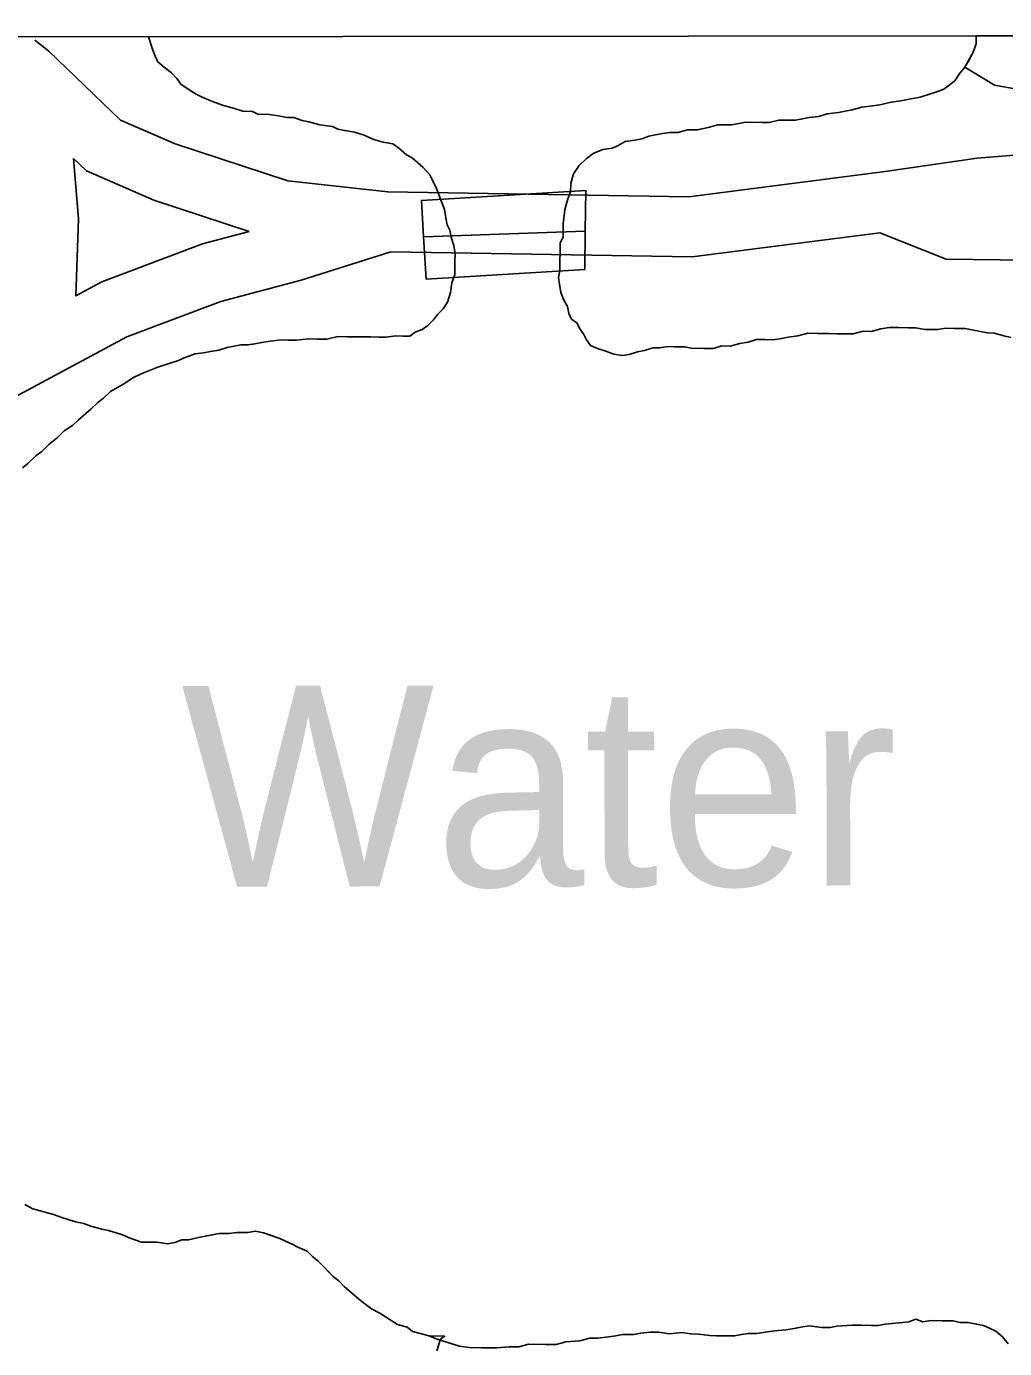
# Model space of a CAD drawing. Extents: x 3297716 to 3335574, y 688621 to 713991.
# Drawn here: x 3328291 to 3328778, y 711558 to 712216 of the extents above; entities that cross this region are included whole.
import ezdxf

# ---------------------------------------------------------------- set-up
doc = ezdxf.new("R2010")
doc.units = 0
for name, color, linetype in [('V-BRDG-OTLN', 7, 'Continuous'), ('V-GRID-FRAM', 7, 'Continuous'), ('V-RIVR-IDEN', 7, 'Continuous'), ('V-ROAD-CNTR', 7, 'Continuous'), ('V-SITE-VEGE', 7, 'Continuous'), ('V-TOPO-SHOR', 7, 'Continuous')]:
    doc.layers.add(name, color=color, linetype=linetype)

msp = doc.modelspace()

# ---------------------------------------------------------------- linework, layer by layer
at = {"layer": 'V-BRDG-OTLN'}
msp.add_line((3328488.65, 712111.59), (3328569.18, 712114.42), dxfattribs=at)
msp.add_lwpolyline([(3328568.94, 712095.26), (3328489.94, 712090.46), (3328488.65, 712111.59), (3328487.56, 712129.66), (3328569.44, 712134.63), (3328569.18, 712114.42)], close=True, dxfattribs=at)
at = {"layer": 'V-GRID-FRAM'}
msp.add_lwpolyline([(3301838.48, 712184.22), (3333346.19, 712216.3), (3333372.64, 694031.53), (3301849.06, 693999.43), (3301838.48, 712184.22)], dxfattribs=at)
at = {"layer": 'V-ROAD-CNTR'}
for points in [[(3329600.12, 712192.33), (3329392.09, 712178.02), (3329078.01, 712171.98), (3328881.09, 712160.16), (3328764.35, 712150.7), (3328718.55, 712144.1), (3328620.78, 712131.53), (3328470.82, 712134.02), (3328421.07, 712139.4), (3328364.89, 712157.86), (3328337.67, 712169.7), (3328301.97, 712204.03), (3328294.96, 712209.44)], [(3328401.75, 712114.17), (3328354.2, 712129.79), (3328320.76, 712144.34), (3328314.27, 712150.58)], [(3328315.35, 712082.06), (3328315.35, 712082.06), (3328316.64, 712120.54), (3328314.27, 712150.58)], [(3328315.39, 712082.17), (3328328.28, 712089.1), (3328378.48, 712107.99), (3328401.75, 712114.17)], [(3328715.95, 712113.52), (3328622.46, 712101.5), (3328472.23, 712104)], [(3328715.95, 712113.52), (3328748.95, 712100.36), (3328842.84, 712099.33), (3328985.39, 712100.49), (3329273.13, 712109.82), (3329514.56, 712116.34)], [(3327710.94, 711689.55), (3327818.6, 711733.95), (3327883.96, 711755.93), (3327929.94, 711774.62), (3327966.53, 711808.43), (3327998.11, 711854.56), (3328029.16, 711887.4), (3328080.65, 711919.04), (3328149.83, 711959.37), (3328218.24, 711996.16), (3328291.67, 712035.34), (3328340.72, 712061.73), (3328387.64, 712079.38), (3328427.61, 712090), (3328472.23, 712104)]]:
    msp.add_lwpolyline(points, dxfattribs=at)
at = {"layer": 'V-SITE-VEGE'}
for p, q in [((3328763.89, 712211.04), (3328764.09, 712211.63)), ((3328764.09, 712211.63), (3328861.24, 712211.73)), ((3328762.41, 712203.49), (3328763.84, 712207.6)), ((3328763.84, 712207.6), (3328763.89, 712211.04)), ((3328758.17, 712195.97), (3328762.41, 712203.49)), ((3328772.93, 712186.99), (3328758.17, 712195.97)), ((3328784.07, 712185.04), (3328772.93, 712186.99))]:
    msp.add_line(p, q, dxfattribs=at)
for points in [[(3328289.91, 711629.69), (3328294.01, 711627.56), (3328299.5, 711626.11), (3328304.3, 711624.67), (3328308.41, 711623.24), (3328315.26, 711621.08), (3328319.38, 711620.33), (3328322.81, 711618.91), (3328328.29, 711617.46), (3328331.72, 711616.72), (3328338.57, 711614.57), (3328342, 711613.14), (3328348.16, 711610.99), (3328355.73, 711610.89), (3328361.23, 711610.12), (3328364.68, 711610.76), (3328368.14, 711612.09), (3328371.58, 711612.05), (3328376.42, 711613.36), (3328386.77, 711615.28), (3328391.59, 711615.21), (3328395.73, 711615.85), (3328401.23, 711615.77), (3328404.68, 711616.41), (3328408.8, 711615.67), (3328417.02, 711612.8), (3328419.75, 711611.39), (3328423.18, 711609.96), (3328425.91, 711608.55), (3328430.7, 711606.42), (3328433.42, 711603.62), (3328436.14, 711601.53), (3328443.61, 711593.85), (3328446.33, 711591.75), (3328449.05, 711588.96), (3328453.81, 711584.76), (3328457.21, 711581.96), (3328462.66, 711577.76), (3328466.76, 711575.64), (3328475.64, 711570.01), (3328480.43, 711568.57), (3328483.16, 711566.46), (3328491.39, 711564.29), (3328499.1, 711564.1)], [(3328499.1, 711564.1), (3328497.13, 711562.79), (3328496.94, 711562.19), (3328495.18, 711556.89)]]:
    msp.add_lwpolyline(points, dxfattribs=at)
msp.add_lwpolyline([(3328496.94, 711562.19), (3328497.13, 711562.79), (3328499.1, 711564.1)], close=True, dxfattribs=at)
at = {"layer": 'V-TOPO-SHOR'}
for points in [[(3328764.09, 712211.63), (3328763.89, 712211.04), (3328763.84, 712207.6), (3328762.41, 712203.49), (3328760.28, 712199.38), (3328758.17, 712195.97), (3328755.37, 712192.57), (3328753.26, 712189.16)], [(3328356.2, 712046.6), (3328362.42, 712048.58), (3328366.57, 712049.9), (3328369.34, 712051.24), (3328374.87, 712053.23), (3328379.01, 712053.86), (3328382.46, 712054.5), (3328386.6, 712055.14), (3328390.75, 712056.45), (3328394.2, 712057.09), (3328397.65, 712057.74), (3328401.09, 712057.69), (3328404.54, 712058.33), (3328407.99, 712058.97), (3328412.13, 712059.6), (3328417.65, 712060.22), (3328421.09, 712060.17), (3328425.21, 712060.11), (3328431.42, 712060.72), (3328435.55, 712060.66), (3328440.37, 712060.59), (3328445.89, 712061.89), (3328450.71, 712061.83), (3328454.15, 712061.78), (3328458.28, 712061.72), (3328462.41, 712061.67), (3328466.54, 712061.61), (3328469.98, 712061.56), (3328474.81, 712062.19), (3328478.25, 712062.14), (3328481.69, 712062.09), (3328484.47, 712064.12), (3328487.93, 712065.45), (3328490.71, 712067.47), (3328493.5, 712070.19), (3328495.6, 712072.91), (3328498.39, 712075.63), (3328500.51, 712079.04), (3328501.95, 712083.84), (3328502.7, 712088.65), (3328504.14, 712092.76), (3328504.18, 712096.2), (3328504.23, 712099.64), (3328504.28, 712103.08), (3328503.65, 712107.22), (3328502.32, 712111.37), (3328501.68, 712114.82), (3328500.35, 712117.59), (3328499.71, 712121.04), (3328499.07, 712125.18), (3328497.74, 712128.64), (3328496.41, 712132.1), (3328495.08, 712135.56), (3328493.08, 712139.72), (3328491.74, 712142.49), (3328488.35, 712145.98), (3328482.9, 712150.87), (3328480.17, 712152.29), (3328476.09, 712155.78), (3328473.36, 712157.89), (3328468.56, 712158.64), (3328463.76, 712160.08), (3328458.97, 712162.21), (3328454.17, 712163.66), (3328449.36, 712164.41), (3328445.93, 712165.15), (3328443.19, 712166.56), (3328437.01, 712167.33), (3328431.52, 712168.78), (3328428.09, 712169.52), (3328423.98, 712170.95), (3328420.54, 712171), (3328416.42, 712171.74), (3328411.61, 712172.5), (3328406.11, 712172.57), (3328403.37, 712173.99), (3328398.56, 712174.06), (3328394.45, 712175.49), (3328388.96, 712176.94), (3328384.85, 712178.37), (3328381.43, 712179.8), (3328378, 712181.22), (3328375.27, 712182.63), (3328371.86, 712184.74), (3328367.77, 712187.56), (3328365.74, 712190.34), (3328363.02, 712193.13), (3328359.62, 712195.93), (3328356.22, 712198.73), (3328354.88, 712201.5), (3328353.55, 712204.96), (3328351.57, 712211.18), (3328351.56, 712211.21)], [(3328753.26, 712189.16), (3328750.48, 712187.13), (3328747.7, 712185.1), (3328744.24, 712183.77), (3328740.09, 712182.45), (3328735.94, 712181.13), (3328729.73, 712179.84), (3328726.28, 712179.2), (3328721.45, 712178.58), (3328715.93, 712177.28), (3328711.1, 712176.66), (3328706.96, 712176.03), (3328702.12, 712174.71), (3328698.67, 712174.07), (3328695.22, 712173.43), (3328689.71, 712172.82), (3328685.56, 712171.5), (3328680.73, 712170.88), (3328677.28, 712170.23), (3328673.83, 712169.59), (3328669.7, 712169.65), (3328665.57, 712169.71), (3328660.74, 712168.4), (3328657.3, 712168.44), (3328649.04, 712168.56), (3328645.59, 712167.92), (3328642.14, 712167.28), (3328638.7, 712167.32), (3328635.26, 712167.37), (3328630.42, 712166.06), (3328624.89, 712164.76), (3328620.08, 712164.82), (3328615.24, 712163.51), (3328611.11, 712163.57), (3328607.66, 712162.93), (3328604.21, 712162.29), (3328600.76, 712161.65), (3328597.3, 712160.32), (3328593.85, 712159.68), (3328589.02, 712159.06), (3328585.55, 712157.04), (3328582.78, 712155.7), (3328577.96, 712155.08), (3328573.11, 712153.08), (3328569.63, 712150.37), (3328566.14, 712146.98), (3328563.33, 712142.89), (3328561.89, 712138.09), (3328561.83, 712133.96), (3328560.41, 712130.54), (3328558.96, 712125.05), (3328558.17, 712118.18), (3328558.13, 712114.74), (3328558.08, 712111.3), (3328556.67, 712108.56), (3328556.61, 712104.43), (3328556.54, 712098.93), (3328556.48, 712094.8), (3328555.74, 712091.36), (3328556.38, 712087.91), (3328557.01, 712083.78), (3328558.34, 712080.32), (3328560.36, 712076.85), (3328561, 712073.4), (3328562.34, 712070.62), (3328565.07, 712068.52), (3328566.4, 712065.75), (3328568.43, 712062.97), (3328569.77, 712060.2), (3328571.8, 712057.42), (3328575.22, 712055.99), (3328579.33, 712054.56), (3328583.44, 712053.13), (3328587.56, 712052.38), (3328591.01, 712053.02), (3328595.16, 712054.34), (3328598.61, 712054.98), (3328602.76, 712056.3), (3328606.2, 712056.26), (3328610.34, 712056.89), (3328613.78, 712056.84), (3328618.6, 712056.78), (3328622.03, 712056.04), (3328628.22, 712055.95), (3328633.04, 712055.89), (3328637.19, 712057.21), (3328641.32, 712057.15), (3328646.15, 712058.46), (3328650.29, 712059.09), (3328654.44, 712060.41), (3328658.57, 712060.36), (3328662.7, 712060.3), (3328666.84, 712060.93), (3328670.29, 712061.57), (3328675.11, 712062.2), (3328679.95, 712063.51), (3328684.77, 712063.44), (3328690.27, 712063.36), (3328694.4, 712063.31), (3328698.53, 712063.25), (3328702.66, 712063.19)], [(3328702.66, 712063.19), (3328707.5, 712064.51), (3328711.63, 712064.45), (3328716.46, 712065.76), (3328720.6, 712066.39), (3328725.42, 712066.32), (3328730.24, 712066.26), (3328733.68, 712066.21), (3328738.48, 712065.46), (3328744.68, 712065.37), (3328748.82, 712066), (3328752.95, 712065.95), (3328758.45, 712065.87), (3328762.57, 712065.13), (3328766.01, 712064.39), (3328769.44, 712063.66)], [(3328769.44, 712063.66), (3328772.88, 712063.61), (3328777.68, 712062.17), (3328781.11, 712061.43)], [(3328288.74, 711996.59), (3328291.52, 711998.62), (3328295.71, 712002.69), (3328298.49, 712004.72), (3328301.98, 712008.11), (3328306.16, 712011.49), (3328309.64, 712014.89), (3328313.81, 712017.58), (3328316.6, 712020.3), (3328322.87, 712025.72), (3328326.36, 712029.12), (3328329.14, 712031.14), (3328332.63, 712034.54), (3328336.1, 712036.55), (3328339.57, 712038.57), (3328343.73, 712041.27), (3328347.89, 712043.28), (3328356.2, 712046.6)], [(3328587.77, 711565.03), (3328584.32, 711564.39), (3328580.86, 711563.75), (3328575.35, 711563.14), (3328571.22, 711563.19), (3328566.38, 711561.88), (3328559.49, 711561.29), (3328554.66, 711559.98), (3328549.15, 711560.05), (3328540.89, 711560.17), (3328536.06, 711558.86), (3328531.24, 711558.92), (3328525.04, 711558.32), (3328521.59, 711558.37), (3328517.46, 711558.42), (3328511.27, 711558.51), (3328506.46, 711559.26), (3328501.66, 711560.7), (3328494.81, 711562.86), (3328491.39, 711564.29), (3328483.16, 711566.46), (3328480.43, 711568.57), (3328475.64, 711570.01), (3328470.18, 711573.53), (3328466.76, 711575.64), (3328462.66, 711577.76), (3328457.21, 711581.96), (3328453.81, 711584.76), (3328449.05, 711588.96), (3328446.33, 711591.75), (3328443.61, 711593.85), (3328440.21, 711597.34), (3328436.14, 711601.53), (3328433.42, 711603.63), (3328430.7, 711606.42), (3328425.91, 711608.55), (3328423.18, 711609.96), (3328419.75, 711611.39), (3328417.02, 711612.8), (3328412.91, 711614.23), (3328408.8, 711615.67), (3328404.68, 711616.41), (3328401.23, 711615.77), (3328395.73, 711615.85), (3328391.59, 711615.21), (3328386.77, 711615.28), (3328383.32, 711614.64), (3328379.87, 711614), (3328376.42, 711613.36), (3328371.58, 711612.05), (3328368.14, 711612.09), (3328364.68, 711610.76), (3328361.23, 711610.12), (3328355.73, 711610.89), (3328351.6, 711610.95), (3328348.16, 711610.99), (3328342, 711613.14), (3328338.57, 711614.57), (3328331.72, 711616.72), (3328328.29, 711617.46), (3328322.8, 711618.91), (3328319.38, 711620.33), (3328315.26, 711621.08), (3328308.41, 711623.24), (3328304.3, 711624.67), (3328299.5, 711626.11), (3328294.01, 711627.56), (3328289.91, 711629.69)], [(3328779.75, 711560.33), (3328777.04, 711563.81), (3328773.64, 711566.61), (3328770.91, 711568.03), (3328767.48, 711569.45), (3328764.05, 711570.19), (3328759.93, 711570.93), (3328755.8, 711570.99), (3328752.37, 711571.72), (3328746.87, 711571.8), (3328741.36, 711571.88), (3328737.22, 711571.24), (3328733.8, 711572.67), (3328730.34, 711571.34), (3328725.51, 711570.72), (3328718.62, 711570.12), (3328715.17, 711569.48), (3328711.73, 711569.53), (3328706.91, 711569.59), (3328702.09, 711569.66), (3328694.52, 711569.08), (3328691.06, 711568.43), (3328686.93, 711568.49), (3328680.75, 711569.26), (3328676.61, 711568.63), (3328673.16, 711567.99), (3328669.02, 711567.36), (3328663.51, 711566.75), (3328658.68, 711566.12), (3328654.54, 711565.49), (3328650.41, 711565.55), (3328646.96, 711564.91), (3328643.51, 711564.27), (3328638.69, 711564.33), (3328634.56, 711564.39), (3328631.12, 711564.44), (3328625.63, 711565.2), (3328621.5, 711565.26), (3328617.38, 711566), (3328611.17, 711565.4), (3328605.68, 711566.16), (3328601.55, 711566.22), (3328596.72, 711565.6), (3328593.27, 711564.96), (3328587.77, 711565.03)]]:
    msp.add_lwpolyline(points, dxfattribs=at)

# ---------------------------------------------------------------- texts
at = {"layer": 'V-RIVR-IDEN'}
msp.add_text('Water', height=100, rotation=0.12138, dxfattribs=at).set_placement((3328368.04, 711787.87))

doc.saveas('drawing.dxf')
